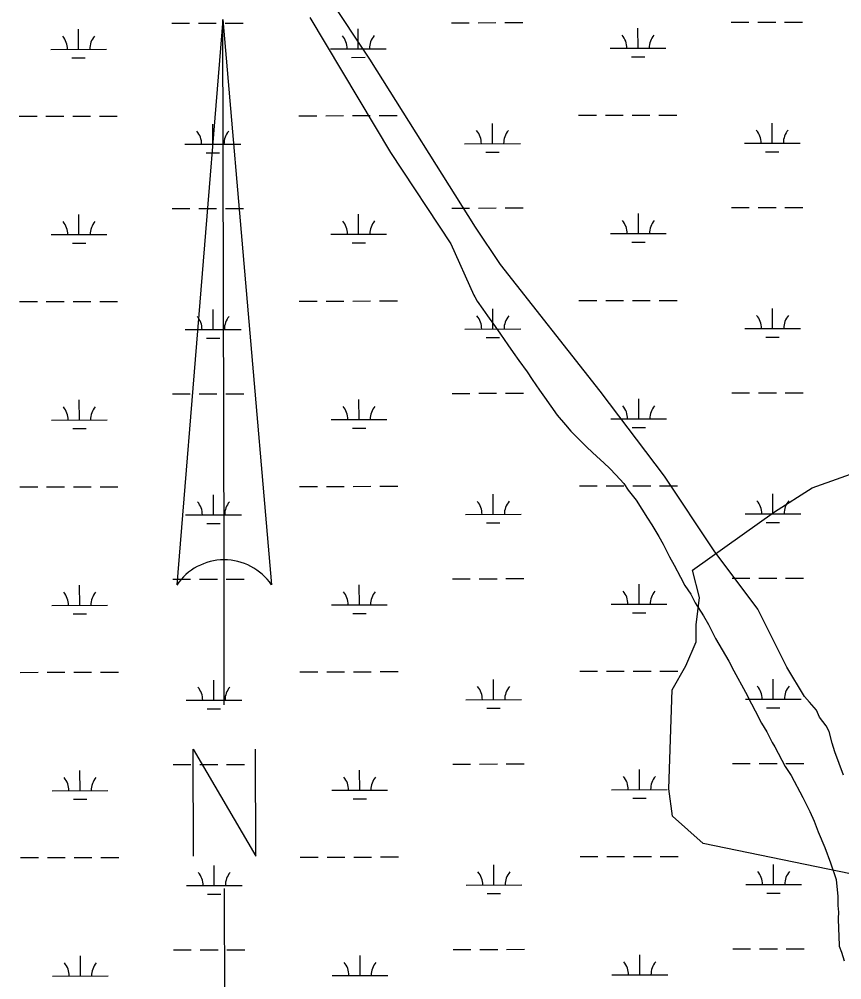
# Model space of a CAD drawing. Extents: x 3329332 to 3367211, y 631066 to 656469.
# Drawn here: x 3360313 to 3361789, y 651245 to 652969 of the extents above; entities that cross this region are included whole.
import ezdxf

# ---------------------------------------------------------------- set-up
doc = ezdxf.new("R2010")
doc.units = 0
for name, color, linetype in [('V-ANNO-SYMB', 7, 'Continuous'), ('V-SITE-VEGE', 7, 'Continuous'), ('V-TOPO-SHOR', 7, 'Continuous'), ('V-WETL-SWMP', 7, 'Continuous')]:
    doc.layers.add(name, color=color, linetype=linetype)

msp = doc.modelspace()

# ---------------------------------------------------------------- linework, layer by layer
at = {"layer": 'V-ANNO-SYMB'}
for p, q in [((3360678.2, 652968.3), (3360595.2, 651953.2)), ((3360678.2, 652968.3), (3360765.2, 651953.5)), ((3360680.1, 651998.3), (3360678.2, 652968.3)), ((3360678.2, 652968.3), (3360765.2, 651953.5)), ((3360680.1, 651998.3), (3360678.2, 652968.3)), ((3360680.6, 651738.3), (3360680.1, 651998.3)), ((3360681.8, 651083.3), (3360681.2, 651408.3))]:
    msp.add_line(p, q, dxfattribs=at)
msp.add_lwpolyline([(3360625.1, 651466.2), (3360624.7, 651658.2), (3360737.1, 651466.4), (3360736.7, 651658.4)], dxfattribs=at)
for start, end in [(90.1083, 145.9028), (34.3138, 90.1083), (34.3138, 90.0971)]:
    msp.add_arc((3360680.3, 651895.5), 102.8, start, end, dxfattribs=at)
at = {"layer": 'V-SITE-VEGE'}
for p, q in [((3360941.8, 652897.2), (3360640.2, 653351.6)), ((3360833.8, 652971.7), (3360979, 652729.5)), ((3361131.6, 652595.4), (3360941.8, 652897.2)), ((3360979, 652729.5), (3361087, 652565.6)), ((3361176.3, 652528.3), (3361131.6, 652595.4)), ((3361087, 652565.6), (3361128.2, 652473.1)), ((3361355, 652301.1), (3361176.3, 652528.3)), ((3361128.2, 652473.1), (3361130.4, 652470.3)), ((3361130.4, 652470.3), (3361134.2, 652462.9)), ((3361134.2, 652462.9), (3361144.5, 652448.2)), ((3361144.5, 652448.2), (3361152.7, 652436.3)), ((3361152.7, 652436.3), (3361166.8, 652417)), ((3361166.8, 652417), (3361176, 652403.4)), ((3361176, 652403.4), (3361189.6, 652384.1)), ((3361189.6, 652384.1), (3361198.8, 652370.5)), ((3361198.8, 652370.5), (3361209.2, 652356.3)), ((3361209.2, 652356.3), (3361223.8, 652335.9)), ((3361223.8, 652335.9), (3361233.1, 652321.8)), ((3361233.1, 652321.8), (3361246.1, 652303.1)), ((3361246.1, 652303.1), (3361255.3, 652290.6)), ((3361470.5, 652148.4), (3361355, 652301.1)), ((3361255.3, 652290.6), (3361278.2, 652258.2)), ((3361278.2, 652258.2), (3361292.9, 652240.6)), ((3361292.9, 652240.6), (3361302.2, 652229.3)), ((3361302.2, 652229.3), (3361319.1, 652212.7)), ((3361319.1, 652212.7), (3361331.8, 652200.2)), ((3361331.8, 652200.2), (3361349.3, 652183.6)), ((3361349.3, 652183.6), (3361361.9, 652172.7)), ((3361361.9, 652172.7), (3361372.3, 652162.4)), ((3361372.3, 652162.4), (3361383.3, 652151)), ((3361383.3, 652151), (3361397.5, 652135.1)), ((3361559.8, 652014.2), (3361470.5, 652148.4)), ((3361397.5, 652135.1), (3361405.6, 652123.2)), ((3361405.6, 652123.2), (3361419.8, 652105.6)), ((3361419.8, 652105.6), (3361439.8, 652073.3)), ((3361439.8, 652073.3), (3361448, 652061.4)), ((3361448, 652061.4), (3361460.4, 652040.5)), ((3361460.4, 652040.5), (3361468, 652026.4)), ((3361468, 652026.4), (3361479.2, 652003.8)), ((3361638, 651909.9), (3361559.8, 652014.2)), ((3361479.2, 652003.8), (3361487.9, 651988.5)), ((3361487.9, 651988.5), (3361499.2, 651967)), ((3361499.2, 651967), (3361507.3, 651952.4)), ((3361507.3, 651952.4), (3361517.6, 651936.5)), ((3361517.6, 651936.5), (3361525.6, 651921.2)), ((3361525.6, 651921.2), (3361540.2, 651898)), ((3361690.1, 651805.6), (3361638, 651909.9)), ((3361540.2, 651898), (3361549.4, 651882.2)), ((3361549.4, 651882.2), (3361562.3, 651857.3)), ((3361562.3, 651857.3), (3361586.1, 651816.6)), ((3361586.1, 651816.6), (3361595.2, 651799.1)), ((3361721.7, 651752.9), (3361690.1, 651805.6)), ((3361595.2, 651799.1), (3361615.7, 651760.7)), ((3361615.7, 651760.7), (3361626.5, 651739.8)), ((3361731, 651742.7), (3361721.7, 651752.9)), ((3361626.5, 651739.8), (3361633.5, 651727.4)), ((3361743, 651728.5), (3361731, 651742.7)), ((3361633.5, 651727.4), (3361644.8, 651705.3)), ((3361748.9, 651716.1), (3361743, 651728.5)), ((3361760.4, 651700.2), (3361748.9, 651716.1)), ((3361644.8, 651705.3), (3361653.9, 651689.5)), ((3361766.3, 651690), (3361760.4, 651700.2)), ((3361653.9, 651689.5), (3361663.6, 651670.3)), ((3361771.5, 651669.2), (3361766.3, 651690)), ((3361663.6, 651670.3), (3361668.5, 651662.4)), ((3361668.5, 651662.4), (3361687.3, 651627.3)), ((3361776.2, 651653.5), (3361771.5, 651669.2)), ((3361791.5, 651611.8), (3361776.2, 651653.5)), ((3361687.3, 651627.3), (3361697.6, 651611.5)), ((3361697.6, 651611.5), (3361718.6, 651571.9)), ((3361718.6, 651571.9), (3361731.5, 651546.5)), ((3361731.5, 651546.5), (3361739, 651529)), ((3361739, 651529), (3361746.5, 651510.4)), ((3361746.5, 651510.4), (3361758.2, 651481.7)), ((3361758.2, 651481.7), (3361768.2, 651454.7)), ((3361768.2, 651454.7), (3361778.3, 651424.8)), ((3361778.3, 651424.8), (3361780.1, 651405.8)), ((3361780.1, 651405.8), (3361781.5, 651394.6)), ((3361781.5, 651394.6), (3361781.8, 651377.8)), ((3361781.8, 651377.8), (3361782.6, 651366.1)), ((3361782.6, 651366.1), (3361782.4, 651354.3)), ((3361782.4, 651354.3), (3361782.6, 651335.9)), ((3361782.6, 651335.9), (3361783.5, 651323.6)), ((3361783.5, 651323.6), (3361784.2, 651305.1)), ((3361784.2, 651305.1), (3361787.9, 651293.9)), ((3361787.9, 651293.9), (3361793.2, 651278.7))]:
    msp.add_line(p, q, dxfattribs=at)
at = {"layer": 'V-TOPO-SHOR'}
msp.add_lwpolyline([(3361865.4, 651422.1), (3361540.1, 651489), (3361484.8, 651538), (3361478.5, 651587.1), (3361484.3, 651765), (3361508.8, 651808), (3361527.1, 651851), (3361527.1, 651881.7), (3361533.1, 651930.8), (3361520.7, 651979.8), (3361667.8, 652084.4), (3361735.2, 652127.5), (3361839.5, 652164.5)], dxfattribs=at)
at = {"layer": 'V-WETL-SWMP'}
for p, q in [((3360586.2, 652961.5), (3360618.2, 652961.5)), ((3360634.2, 652961.6), (3360666.2, 652961.6)), ((3360682.2, 652961.7), (3360714.2, 652961.7)), ((3361088.1, 652962.4), (3361120.1, 652962.5)), ((3361136.1, 652962.5), (3361168.1, 652962.6)), ((3361184.1, 652962.6), (3361216.1, 652962.7)), ((3361590, 652963.4), (3361622, 652963.4)), ((3361638, 652963.5), (3361670, 652963.5)), ((3361686, 652963.6), (3361718, 652963.6)), ((3360419.2, 652914.7), (3360419.1, 652950.7)), ((3360921.1, 652915.7), (3360921, 652951.7)), ((3361423, 652916.6), (3361422.9, 652952.6)), ((3360369.2, 652914.6), (3360469.2, 652914.8)), ((3360871.1, 652915.6), (3360971.1, 652915.8)), ((3361373, 652916.5), (3361473, 652916.7)), ((3360407.2, 652899.3), (3360431.2, 652899.3)), ((3360909.1, 652900.2), (3360933.1, 652900.3)), ((3361411, 652901.2), (3361435, 652901.2)), ((3360312.6, 652794.5), (3360344.6, 652794.5)), ((3360360.6, 652794.5), (3360392.6, 652794.6)), ((3360408.6, 652794.6), (3360440.6, 652794.7)), ((3360456.6, 652794.7), (3360488.6, 652794.8)), ((3360814.5, 652795.4), (3360846.5, 652795.5)), ((3360862.5, 652795.5), (3360894.5, 652795.6)), ((3360910.5, 652795.6), (3360942.5, 652795.6)), ((3360958.5, 652795.7), (3360990.5, 652795.7)), ((3361316.4, 652796.4), (3361348.4, 652796.4)), ((3361364.4, 652796.4), (3361396.4, 652796.5)), ((3361412.4, 652796.5), (3361444.4, 652796.6)), ((3361460.4, 652796.6), (3361492.4, 652796.7)), ((3360660, 652744.4), (3360659.9, 652780.4)), ((3361161.9, 652745.3), (3361161.8, 652781.3)), ((3361663.8, 652746.3), (3361663.7, 652782.3)), ((3360610, 652744.3), (3360710, 652744.5)), ((3361111.9, 652745.2), (3361211.9, 652745.4)), ((3361613.8, 652746.2), (3361713.8, 652746.4)), ((3360648, 652728.9), (3360672, 652729)), ((3361149.9, 652729.9), (3361173.9, 652729.9)), ((3361651.8, 652730.8), (3361675.8, 652730.9)), ((3360586.8, 652628.8), (3360618.8, 652628.9)), ((3360634.8, 652628.9), (3360666.8, 652628.9)), ((3360682.8, 652629), (3360714.8, 652629)), ((3361088.7, 652629.7), (3361120.7, 652629.8)), ((3361136.7, 652629.8), (3361168.7, 652629.9)), ((3361184.7, 652629.9), (3361216.7, 652630)), ((3361590.6, 652630.7), (3361622.6, 652630.8)), ((3361638.6, 652630.8), (3361670.6, 652630.8)), ((3361686.6, 652630.9), (3361718.6, 652630.9)), ((3360419.8, 652582.1), (3360419.8, 652618.1)), ((3360921.7, 652583), (3360921.7, 652619)), ((3361423.6, 652583.9), (3361423.6, 652619.9)), ((3360369.8, 652582), (3360469.8, 652582.1)), ((3360871.7, 652582.9), (3360971.7, 652583.1)), ((3361373.6, 652583.9), (3361473.6, 652584)), ((3360407.9, 652566.6), (3360431.9, 652566.6)), ((3360909.8, 652567.5), (3360933.8, 652567.6)), ((3361411.7, 652568.5), (3361435.7, 652568.5)), ((3360313.2, 652461.8), (3360345.2, 652461.8)), ((3360361.2, 652461.9), (3360393.2, 652461.9)), ((3360409.2, 652462), (3360441.2, 652462)), ((3360457.2, 652462.1), (3360489.2, 652462.1)), ((3360815.1, 652462.7), (3360847.1, 652462.8)), ((3360863.1, 652462.8), (3360895.1, 652462.9)), ((3360911.1, 652462.9), (3360943.1, 652463)), ((3360959.1, 652463), (3360991.1, 652463.1)), ((3361317, 652463.7), (3361349, 652463.7)), ((3361365, 652463.8), (3361397, 652463.8)), ((3361413, 652463.9), (3361445, 652463.9)), ((3361461, 652463.9), (3361493, 652464)), ((3360660.6, 652411.7), (3360660.6, 652447.7)), ((3361162.5, 652412.6), (3361162.5, 652448.6)), ((3361664.4, 652413.6), (3361664.4, 652449.6)), ((3360610.6, 652411.6), (3360710.6, 652411.8)), ((3361112.5, 652412.5), (3361212.5, 652412.7)), ((3361614.4, 652413.5), (3361714.4, 652413.7)), ((3360648.6, 652396.2), (3360672.6, 652396.3)), ((3361150.6, 652397.2), (3361174.6, 652397.2)), ((3361652.5, 652398.1), (3361676.5, 652398.2)), ((3360420.5, 652249.4), (3360420.4, 652285.4)), ((3360587.4, 652296.1), (3360619.4, 652296.2)), ((3360635.4, 652296.2), (3360667.4, 652296.3)), ((3360683.4, 652296.3), (3360715.4, 652296.4)), ((3360922.4, 652250.3), (3360922.3, 652286.3)), ((3361089.3, 652297.1), (3361121.3, 652297.1)), ((3361137.3, 652297.2), (3361169.3, 652297.2)), ((3361185.3, 652297.3), (3361217.3, 652297.3)), ((3361424.3, 652251.3), (3361424.2, 652287.3)), ((3361591.2, 652298), (3361623.2, 652298.1)), ((3361639.2, 652298.1), (3361671.2, 652298.2)), ((3361687.2, 652298.2), (3361719.2, 652298.3)), ((3360370.5, 652249.3), (3360470.5, 652249.5)), ((3360872.4, 652250.2), (3360972.4, 652250.4)), ((3361374.3, 652251.2), (3361474.3, 652251.4)), ((3360408.5, 652233.9), (3360432.5, 652234)), ((3360910.4, 652234.9), (3360934.4, 652234.9)), ((3361412.3, 652235.8), (3361436.3, 652235.9)), ((3360313.8, 652129.1), (3360345.8, 652129.2)), ((3360361.8, 652129.2), (3360393.8, 652129.3)), ((3360409.8, 652129.3), (3360441.8, 652129.3)), ((3360457.8, 652129.4), (3360489.8, 652129.4)), ((3360815.7, 652130.1), (3360847.7, 652130.1)), ((3360863.7, 652130.1), (3360895.7, 652130.2)), ((3360911.7, 652130.2), (3360943.7, 652130.3)), ((3360959.7, 652130.3), (3360991.7, 652130.4)), ((3361317.7, 652131), (3361349.7, 652131.1)), ((3361365.7, 652131.1), (3361397.7, 652131.2)), ((3361413.7, 652131.2), (3361445.7, 652131.2)), ((3361461.6, 652131.3), (3361493.6, 652131.3)), ((3360661.2, 652079), (3360661.2, 652115)), ((3361163.2, 652080), (3361163.1, 652116)), ((3361665.1, 652080.9), (3361665, 652116.9)), ((3360611.2, 652078.9), (3360711.2, 652079.1)), ((3361113.2, 652079.9), (3361213.2, 652080.1)), ((3361615.1, 652080.8), (3361715.1, 652081)), ((3360649.3, 652063.6), (3360673.3, 652063.6)), ((3361151.2, 652064.5), (3361175.2, 652064.6)), ((3361653.1, 652065.5), (3361677.1, 652065.5)), ((3360588.1, 651963.4), (3360620.1, 651963.5)), ((3360636.1, 651963.5), (3360668.1, 651963.6)), ((3360684.1, 651963.6), (3360716.1, 651963.7)), ((3361090, 651964.4), (3361122, 651964.5)), ((3361138, 651964.5), (3361170, 651964.5)), ((3361186, 651964.6), (3361218, 651964.6)), ((3361591.9, 651965.3), (3361623.9, 651965.4)), ((3361639.9, 651965.4), (3361671.9, 651965.5)), ((3361687.9, 651965.5), (3361719.9, 651965.6)), ((3360421.1, 651916.7), (3360421, 651952.7)), ((3360923, 651917.7), (3360922.9, 651953.7)), ((3361424.9, 651918.6), (3361424.8, 651954.6)), ((3360371.1, 651916.6), (3360471.1, 651916.8)), ((3360873, 651917.6), (3360973, 651917.7)), ((3361374.9, 651918.5), (3361474.9, 651918.7)), ((3360409.1, 651901.2), (3360433.1, 651901.3)), ((3360911, 651902.2), (3360935, 651902.2)), ((3361412.9, 651903.1), (3361436.9, 651903.2)), ((3360314.5, 651796.4), (3360346.5, 651796.5)), ((3360362.5, 651796.5), (3360394.5, 651796.6)), ((3360410.5, 651796.6), (3360442.5, 651796.7)), ((3360458.5, 651796.7), (3360490.5, 651796.8)), ((3360816.4, 651797.4), (3360848.4, 651797.4)), ((3360864.4, 651797.5), (3360896.4, 651797.5)), ((3360912.4, 651797.6), (3360944.4, 651797.6)), ((3360960.4, 651797.7), (3360992.4, 651797.7)), ((3361163.8, 651747.3), (3361163.7, 651783.3)), ((3361318.3, 651798.3), (3361350.3, 651798.4)), ((3361366.3, 651798.4), (3361398.3, 651798.5)), ((3361414.3, 651798.5), (3361446.3, 651798.6)), ((3361462.3, 651798.6), (3361494.3, 651798.7)), ((3361665.7, 651748.2), (3361665.6, 651784.2)), ((3360661.9, 651746.3), (3360661.8, 651782.3)), ((3360611.9, 651746.2), (3360711.9, 651746.4)), ((3361113.8, 651747.2), (3361213.8, 651747.4)), ((3361151.8, 651731.8), (3361175.8, 651731.9)), ((3361615.7, 651748.1), (3361715.7, 651748.3)), ((3361653.7, 651732.8), (3361677.7, 651732.8)), ((3360649.9, 651730.9), (3360673.9, 651730.9)), ((3360588.7, 651630.8), (3360620.7, 651630.8)), ((3360636.7, 651630.9), (3360668.7, 651630.9)), ((3360684.7, 651631), (3360716.7, 651631)), ((3361090.6, 651631.7), (3361122.6, 651631.8)), ((3361138.6, 651631.8), (3361170.6, 651631.9)), ((3361186.6, 651631.9), (3361218.6, 651632)), ((3361592.5, 651632.7), (3361624.5, 651632.7)), ((3361640.5, 651632.8), (3361672.5, 651632.8)), ((3361688.5, 651632.9), (3361720.5, 651632.9)), ((3360421.7, 651584), (3360421.6, 651620)), ((3360923.6, 651585), (3360923.5, 651621)), ((3361425.5, 651585.9), (3361425.5, 651621.9)), ((3360371.7, 651583.9), (3360471.7, 651584.1)), ((3360873.6, 651584.9), (3360973.6, 651585.1)), ((3361375.5, 651585.8), (3361475.5, 651586)), ((3360409.7, 651568.6), (3360433.7, 651568.6)), ((3360911.6, 651569.5), (3360935.6, 651569.6)), ((3361413.6, 651570.5), (3361437.6, 651570.5)), ((3360315.1, 651463.8), (3360347.1, 651463.8)), ((3360363.1, 651463.8), (3360395.1, 651463.9)), ((3360411.1, 651463.9), (3360443.1, 651464)), ((3360459.1, 651464), (3360491.1, 651464.1)), ((3360817, 651464.7), (3360849, 651464.8)), ((3360865, 651464.8), (3360897, 651464.9)), ((3360913, 651464.9), (3360945, 651464.9)), ((3360961, 651465), (3360993, 651465)), ((3361318.9, 651465.7), (3361350.9, 651465.7)), ((3361366.9, 651465.7), (3361398.9, 651465.8)), ((3361414.9, 651465.8), (3361446.9, 651465.9)), ((3361462.9, 651465.9), (3361494.9, 651466)), ((3360662.5, 651413.7), (3360662.4, 651449.7)), ((3361164.4, 651414.6), (3361164.3, 651450.6)), ((3361666.3, 651415.6), (3361666.3, 651451.6)), ((3360612.5, 651413.6), (3360712.5, 651413.8)), ((3361114.4, 651414.5), (3361214.4, 651414.7)), ((3361616.3, 651415.5), (3361716.3, 651415.7)), ((3360650.5, 651398.2), (3360674.5, 651398.3)), ((3361152.4, 651399.2), (3361176.4, 651399.2)), ((3361654.3, 651400.1), (3361678.3, 651400.2)), ((3361689.1, 651300.2), (3361721.1, 651300.2)), ((3360422.3, 651251.4), (3360422.3, 651287.4)), ((3360589.3, 651298.1), (3360621.3, 651298.2)), ((3360637.3, 651298.2), (3360669.3, 651298.3)), ((3360685.3, 651298.3), (3360717.3, 651298.3)), ((3360924.2, 651252.3), (3360924.2, 651288.3)), ((3361091.2, 651299), (3361123.2, 651299.1)), ((3361139.2, 651299.1), (3361171.2, 651299.2)), ((3361187.2, 651299.2), (3361219.2, 651299.3)), ((3361426.2, 651253.3), (3361426.1, 651289.3)), ((3361593.1, 651300), (3361625.1, 651300.1)), ((3361641.1, 651300.1), (3361673.1, 651300.1)), ((3360372.3, 651251.3), (3360472.3, 651251.4)), ((3360874.2, 651252.2), (3360974.2, 651252.4)), ((3361376.2, 651253.2), (3361476.2, 651253.3))]:
    msp.add_line(p, q, dxfattribs=at)
for centre, start, end in [((3360364, 652915.1), 359.3365, 40.8801), ((3360474.4, 652915.3), 139.3365, 180.8801), ((3360865.9, 652916), 359.3365, 40.8801), ((3360976.3, 652916.3), 139.3365, 180.8801), ((3361367.8, 652917), 359.3365, 40.8801), ((3361478.3, 652917.2), 139.3365, 180.8801), ((3360604.7, 652744.7), 359.3365, 40.8801), ((3360715.2, 652744.9), 139.3365, 180.8801), ((3361106.7, 652745.7), 359.3365, 40.8801), ((3361217.1, 652745.9), 139.3365, 180.8801), ((3361608.6, 652746.6), 359.3365, 40.8801), ((3361719, 652746.8), 139.3365, 180.8801), ((3360364.6, 652582.4), 359.3365, 40.8801), ((3360475.1, 652582.6), 139.3365, 180.8801), ((3360866.5, 652583.4), 359.3365, 40.8801), ((3360977, 652583.6), 139.3365, 180.8801), ((3361368.4, 652584.3), 359.3365, 40.8801), ((3361478.9, 652584.5), 139.3365, 180.8801), ((3360605.4, 652412.1), 359.3365, 40.8801), ((3360715.9, 652412.3), 139.3365, 180.8801), ((3361107.3, 652413), 359.3365, 40.8801), ((3361217.8, 652413.2), 139.3365, 180.8801), ((3361609.2, 652414), 359.3365, 40.8801), ((3361719.7, 652414.2), 139.3365, 180.8801), ((3360365.2, 652249.7), 359.3365, 40.8801), ((3360475.7, 652250), 139.3365, 180.8801), ((3360867.1, 652250.7), 359.3365, 40.8801), ((3360977.6, 652250.9), 139.3365, 180.8801), ((3361369, 652251.6), 359.3365, 40.8801), ((3361479.5, 652251.9), 139.3365, 180.8801), ((3360606, 652079.4), 359.3365, 40.8801), ((3360716.5, 652079.6), 139.3365, 180.8801), ((3361107.9, 652080.3), 359.3365, 40.8801), ((3361218.4, 652080.5), 139.3365, 180.8801), ((3361609.8, 652081.3), 359.3365, 40.8801), ((3361720.3, 652081.5), 139.3365, 180.8801), ((3360365.8, 651917.1), 359.3365, 40.8801), ((3360476.3, 651917.3), 139.3365, 180.8801), ((3360867.7, 651918), 359.3365, 40.8801), ((3360978.2, 651918.2), 139.3365, 180.8801), ((3361369.7, 651919), 359.3365, 40.8801), ((3361480.1, 651919.2), 139.3365, 180.8801), ((3360606.6, 651746.7), 359.3365, 40.8801), ((3360717.1, 651746.9), 139.3365, 180.8801), ((3361108.5, 651747.7), 359.3365, 40.8801), ((3361219, 651747.9), 139.3365, 180.8801), ((3361610.4, 651748.6), 359.3365, 40.8801), ((3361720.9, 651748.8), 139.3365, 180.8801), ((3360366.5, 651584.4), 359.3365, 40.8801), ((3360477, 651584.6), 139.3365, 180.8801), ((3360868.4, 651585.3), 359.3365, 40.8801), ((3360978.9, 651585.6), 139.3365, 180.8801), ((3361370.3, 651586.3), 359.3365, 40.8801), ((3361480.8, 651586.5), 139.3365, 180.8801), ((3361219.7, 651415.2), 139.3365, 180.8801), ((3361611.1, 651415.9), 359.3365, 40.8801), ((3361721.6, 651416.1), 139.3365, 180.8801), ((3360607.3, 651414), 359.3365, 40.8801), ((3360717.7, 651414.2), 139.3365, 180.8801), ((3361109.2, 651415), 359.3365, 40.8801), ((3360367.1, 651251.7), 359.3365, 40.8801), ((3360477.6, 651251.9), 139.3365, 180.8801), ((3360869, 651252.7), 359.3365, 40.8801), ((3360979.5, 651252.9), 139.3365, 180.8801), ((3361370.9, 651253.6), 359.3365, 40.8801), ((3361481.4, 651253.8), 139.3365, 180.8801)]:
    msp.add_arc(centre, 35.2, start, end, dxfattribs=at)

doc.saveas('drawing.dxf')
